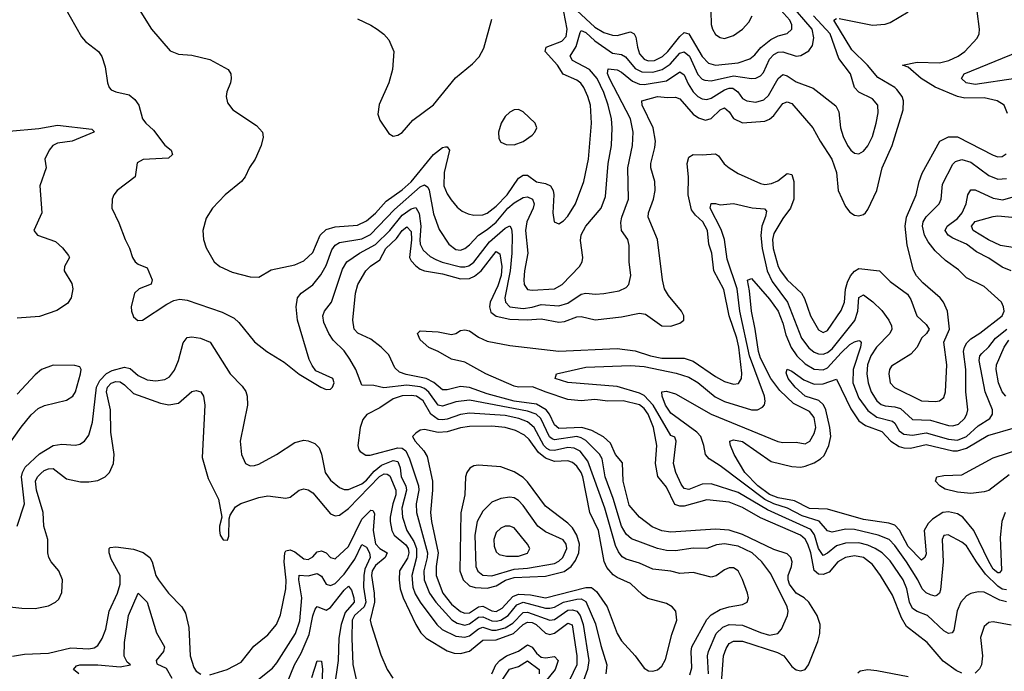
# Model space of a CAD drawing. Header units: inches. Extents: x 884549 to 1028252, y 526810 to 653624.
# Tile 730 of 1056: x 994661 to 999059, y 584421 to 587332. Entities that reach past the tile are written whole.
import ezdxf

# ---------------------------------------------------------------- set-up
doc = ezdxf.new("R2010")
doc.units = ezdxf.units.IN
doc.header["$MEASUREMENT"] = 0
doc.layers.add('A9598', color=7, linetype='Continuous')

msp = doc.modelspace()

# ---------------------------------------------------------------- linework, layer by layer
at = {"layer": 'A9598', "color": 5}
for points, elevation in [([(994860.8, 587390), (994936.6, 587256.6), (994955.4, 587235.4), (995013.4, 587190), (995028.5, 587168.5), (995042.4, 587122.4), (995053, 587050), (995060.5, 587030), (995070, 587019.1), (995090, 587010.4), (995150, 586996.5), (995175.9, 586975.9), (995194, 586950), (995210.4, 586890), (995224.9, 586870), (995258.5, 586838.5), (995310, 586771.7), (995338.5, 586750), (995344.2, 586730), (995325.5, 586714.5), (995212.6, 586707.4), (995186.4, 586693.6), (995176.3, 586630), (995097.1, 586570), (995082, 586550), (995074.6, 586530), (995073.4, 586490), (995104.7, 586424.7), (995131.8, 586350), (995152.3, 586312.3), (995165.3, 586270), (995177.6, 586250), (995190, 586240.9), (995230, 586223.1), (995252.8, 586170), (995248.7, 586151.3), (995195.5, 586130), (995174.4, 586110), (995159.3, 586050), (995160.5, 586030), (995170, 586004.7), (995188.3, 585988.3), (995210, 585990.5), (995318.5, 586061.5), (995350, 586078.3), (995376.1, 586083.9), (995410, 586078.8), (995566.1, 586026.1), (995618.7, 585998.7), (995639.5, 585979.5), (995710, 585893.4), (995764.4, 585850), (995842.9, 585802.9), (995910, 585748.5), (996006.4, 585690), (996030, 585680.2), (996050, 585681.1), (996058.9, 585690), (996066.6, 585710), (996059.6, 585730), (995984.4, 585764.4), (995967, 585787), (995954.2, 585814.2), (995902.5, 585990), (995895.8, 586050), (995902.4, 586090), (995917.8, 586110), (995970, 586148.6), (996006.9, 586193.1), (996030, 586235), (996055.6, 586304.4), (996070, 586325.6), (996090, 586336.6), (996190, 586353.8), (996227.6, 586372.4), (996334.9, 586485.1), (996450, 586585.9), (996470, 586594.9), (996484, 586584), (996490.3, 586570.3), (996510, 586465.7), (996535.6, 586395.6), (996578.5, 586330), (996610, 586305.3), (996630, 586303.3), (996649.7, 586310), (996670, 586325.9), (996710.4, 586369.6), (996750, 586394.9), (996790, 586428.1), (996841.5, 586490), (996870, 586514.9), (996910, 586538.5), (996930, 586540.8), (996951.3, 586530), (996959.2, 586510), (996954.8, 586490), (996926.9, 586430), (996921, 586390), (996931.7, 586290), (996915.9, 586210), (996912.8, 586170), (996914.8, 586150), (996930, 586126.7), (996950, 586123.6), (997050.9, 586130), (997083.7, 586150), (997161.8, 586230), (997173.6, 586250), (997176.8, 586270), (997166.3, 586346.3), (997170, 586371.8), (997190, 586410.2), (997259.2, 586490), (997278.1, 586541.9), (997289.5, 586690), (997305.1, 586770), (997308.5, 586850), (997305.1, 586890), (997289.4, 586950.6), (997270, 587006.6), (997241.2, 587070), (997205.9, 587110), (997131.2, 587150), (997120.5, 587170), (997147.2, 587212.8), (997164.2, 587275.8), (997170, 587283.7), (997190, 587275.2), (997230, 587237.5), (997310, 587182.9), (997350, 587176.8), (997367.1, 587167.1), (997410, 587115), (997439.7, 587099.7), (997490, 587098), (997530.7, 587109.3), (997566.9, 587133.1), (997610, 587182.6), (997630, 587189.3), (997653.7, 587170), (997690, 587086.9), (997710, 587066.3), (997721.7, 587061.7), (997750, 587059.2), (997850, 587082.1), (997930, 587069.6), (997950, 587071.8), (997970, 587082), (997983.3, 587096.7), (998010, 587155.5), (998030, 587176.6), (998050, 587187.2), (998070, 587188.2), (998129.9, 587170.1), (998150, 587172.7), (998186.8, 587193.2), (998202.1, 587217.9), (998207.9, 587252.1), (998200.8, 587290), (998098.5, 587410)], 2260), ([(997110, 587411.1), (997230, 587298.8), (997270, 587275.1), (997310, 587263.1), (997330, 587261.7), (997390, 587277.9), (997405.8, 587270), (997413.8, 587253.8), (997420.3, 587210), (997430, 587180.5), (997450, 587156.1), (997468.3, 587148.3), (997496.5, 587150), (997532.6, 587167.4), (997556, 587190), (997610, 587257.7), (997630, 587274.8), (997650, 587268.9), (997710, 587168.6), (997738.2, 587138.2), (997770, 587129.4), (997870, 587139.5), (997923, 587157), (997944.6, 587175.4), (997971.2, 587208.8), (998015.8, 587244.2), (998050, 587260.9), (998089.9, 587270.1), (998110.5, 587290), (998110.9, 587310), (998101.4, 587330), (998021.4, 587421.4)], 2280), ([(995187.6, 587390), (995250.2, 587290.2), (995333.2, 587193.2), (995370, 587177.7), (995430, 587173.4), (995510, 587154), (995592.2, 587110), (995604.6, 587090), (995605.3, 587070), (995603.1, 587050), (995586, 587010), (995583, 586990), (995590, 586961), (995614, 586930), (995719.3, 586859.3), (995745.5, 586830), (995748.2, 586808.2), (995739.5, 586770), (995712.9, 586710), (995687.8, 586672.2), (995668.9, 586630), (995652, 586610), (995579.5, 586550), (995523.1, 586490), (995493.9, 586446.1), (995479.5, 586390), (995482.6, 586350), (995493.9, 586313.9), (995530.4, 586250), (995555.5, 586230), (995610, 586204.4), (995690, 586183.2), (995730, 586182), (995785.1, 586214.9), (995890, 586236.8), (995930, 586255.5), (995970, 586292.7), (996002.9, 586370), (996030, 586395.2), (996070, 586406.4), (996170, 586413.8), (996210, 586433.1), (996250, 586468.1), (996298.9, 586521.1), (996370, 586572.3), (996410, 586607.4), (996510, 586730.1), (996550, 586761.1), (996563.9, 586763.9), (996570, 586764.7), (996580.8, 586750), (996557.4, 586650), (996555.5, 586590), (996570, 586554.2), (996587.9, 586527.9), (996615.2, 586495.2), (996637.5, 586477.5), (996664.8, 586464.8), (996690, 586459.4), (996730, 586460.9), (996750, 586468.5), (996790, 586499.7), (996838.9, 586550), (996890, 586623.8), (996910, 586638.1), (996930, 586637.9), (996970, 586608.2), (997010, 586599.9), (997032.3, 586590), (997044.2, 586570), (997047.7, 586550), (997043, 586470), (997049.3, 586429.3), (997070, 586421.1), (997090, 586433.6), (997110, 586454.2), (997143.4, 586510), (997181.1, 586610), (997201.4, 586710), (997215.8, 586870), (997210.7, 586950), (997199.5, 586990), (997181.7, 587030), (997168.2, 587048.2), (997150, 587061.8), (997089.3, 587089.3), (997062.9, 587130), (997008.6, 587190), (997012.2, 587210), (997083.4, 587236.6), (997102.4, 587257.6), (997107, 587290), (997092.3, 587367.7)], 2280), ([(997748.1, 587370), (997750.4, 587310.4), (997755.7, 587290), (997770, 587266.6), (997790, 587252.5), (997810, 587249.1), (997850, 587261.4), (997890, 587289.7), (997919, 587321), (997933.9, 587350)], 2320), ([(998321.9, 587338.1), (998470, 587308), (998527.2, 587312.8), (998550, 587320.5), (998630, 587367.5)], 2220), ([(999073.6, 586913.6), (999058.2, 586950), (999027.6, 586970), (998970, 586983.8), (998882.5, 586982.5), (998850, 586989), (998750, 587030.7), (998688.8, 587070), (998630, 587119.8), (998605.4, 587130), (998670, 587142.7), (998770, 587139.2), (998811, 587150), (998853.8, 587170), (998882.8, 587190), (998938.2, 587250), (998946.8, 587270), (998948.2, 587290), (998938, 587370)], 2180), ([(997738.6, 584410), (997734.1, 584490), (997738.3, 584510), (997772.8, 584590), (997802.1, 584617.9), (997830, 584630.1), (997890, 584628), (997970, 584595), (998010, 584583.4), (998047.2, 584590), (998064.2, 584610), (998090.7, 584670), (998094.1, 584690), (998089.9, 584710), (998016.7, 584856.7), (997975.6, 584910), (997932.7, 584950), (997870, 584980.4), (997810, 584991.3), (997774.4, 584985.6), (997730, 584970.4), (997670, 584971.7), (997590, 584959.2), (997550, 584961.5), (997510, 584970.4), (997393.7, 585013.7), (997370, 585034.5), (997350, 585069), (997312.8, 585192.8), (997277.2, 585290), (997263.4, 585370), (997251.9, 585391.9), (997190, 585451.7), (997170, 585464.9), (997150, 585469.7), (997050, 585455.4), (997039.9, 585459.9), (997028.5, 585468.5), (996989.3, 585550), (996968, 585570), (996930, 585584.2), (996670, 585632.2), (996610, 585624.5), (996550, 585605.4), (996530, 585610.7), (996488.5, 585668.5), (996470, 585684.3), (996450, 585692.1), (996390, 585700), (996287.2, 585687.2), (996242.5, 585697.5), (996190, 585699.7), (996162.1, 585770), (996136.4, 585816.4), (996110, 585852.6), (996061.1, 585901.1), (996041.9, 585930), (996019.8, 585980.2), (996015.2, 586010), (996022.3, 586030), (996053.9, 586070), (996102.6, 586217.4), (996122.1, 586250), (996179.5, 586290), (996250, 586327.5), (996315.3, 586390), (996370, 586458.6), (996410, 586487.7), (996430, 586493.6), (996446.2, 586466.2), (996452.9, 586410), (996448.3, 586348.3), (996450.5, 586330), (996463.3, 586303.3), (996494.7, 586274.7), (996520.5, 586260.5), (996549.1, 586249.1), (996630, 586229), (996650, 586227.8), (996667.3, 586232.7), (996690, 586248.6), (996760.4, 586339.6), (996830, 586400.5), (996851, 586411), (996857.6, 586397.6), (996861.2, 586370), (996860.2, 586290), (996852.1, 586210), (996827.6, 586090), (996830.6, 586070), (996851.3, 586050), (996910, 586042.1), (996950, 586047.5), (996990, 586059.6), (997070, 586053.8), (997110, 586066.6), (997170, 586106.6), (997190, 586110.6), (997233.1, 586106.9), (997270.5, 586109.5), (997338.5, 586121.5), (997370, 586136), (997382.2, 586150), (997390.8, 586190), (997383.4, 586250), (997383.3, 586323.3), (997378, 586350), (997349.8, 586390), (997345.8, 586425.8), (997350.4, 586450), (997380.2, 586530), (997378, 586670), (997399, 586770), (997402.2, 586830), (997389.9, 586890), (997296.5, 587070), (997287.3, 587092.7), (997290, 587112.2), (997330, 587108.8), (997350, 587097.9), (997397.9, 587057.9), (997430, 587044.8), (997450, 587042.5), (997550, 587059.2), (997610, 587098.9), (997630, 587086.4), (997646.6, 587046.6), (997670, 587009.6), (997690, 586989.2), (997710, 586978.3), (997730, 586975.5), (997750, 586981.5), (997810, 587019.3), (997830, 587026.9), (997847.1, 587027.1), (997869.2, 587010), (997890, 586980.8), (997910, 586970.1), (997950, 586963.6), (997985.6, 586974.4), (998006.8, 586993.2), (998050, 587070.2), (998070, 587087.5), (998090, 587081.2), (998130, 587054.6), (998206.1, 587026.1), (998306.9, 586946.9), (998320.1, 586920.1), (998328.4, 586850), (998339.6, 586810), (998358.3, 586770), (998373.2, 586750), (998390, 586736), (998410, 586732.9), (998430, 586744.5), (998450, 586769.2), (998470.5, 586810), (998487.4, 586870), (998495.9, 586915.9), (998494.3, 586950), (998470, 586979.4), (998409.3, 587009.3), (998390.8, 587030), (998371.8, 587090), (998319.8, 587159.8), (998281.6, 587270), (998207.2, 587350)], 2240), ([(997796.7, 584370), (997804.5, 584490), (997816.3, 584523.7), (997830, 584546), (997850, 584556.5), (997890, 584555.8), (998045.8, 584505.8), (998074.3, 584490), (998110, 584442), (998130, 584427.3), (998150, 584423.2), (998169.4, 584430), (998184.8, 584450), (998226.2, 584553.8), (998235.8, 584590), (998236.8, 584630), (998223.2, 584670), (998185.8, 584730), (998165.2, 584750), (998130, 584770.3), (998099.5, 584810), (998093.6, 584830), (998094.7, 584850), (998109.6, 584890), (998112, 584910), (998106.5, 584930), (998090, 584946.1), (998030, 584966.1), (997890, 585032.3), (997830, 585052.2), (997770, 585056.4), (997570, 585042.2), (997530, 585048.4), (997486.7, 585066.7), (997430, 585110.5), (997383.5, 585163.5), (997357, 585270), (997353.2, 585353.2), (997322.8, 585390), (997299.9, 585439.9), (997268.7, 585468.7), (997217, 585496.9), (997172.4, 585510), (997070, 585505.5), (997050, 585521.9), (997028, 585570), (997012.5, 585590), (996970, 585614), (996870, 585627.6), (996750, 585660.9), (996670, 585689.7), (996630, 585693.5), (996570, 585679.2), (996550, 585679.5), (996511.4, 585711.4), (996476.6, 585730), (996387.2, 585747.2), (996358.1, 585758.1), (996336.4, 585776.4), (996310, 585834.6), (996276.2, 585870), (996230, 585904.5), (996171.6, 585931.6), (996155.2, 585950), (996149.3, 585990), (996160.5, 586110), (996172.1, 586150), (996207.5, 586210), (996228.2, 586231.8), (996270, 586260.1), (996297.4, 586310), (996344.7, 586355.3), (996370, 586391.2), (996390, 586406.8), (996410, 586386), (996411.5, 586348.5), (996402.8, 586270), (996410, 586255.1), (996430, 586232.7), (996450, 586217.8), (996470, 586210.8), (996550, 586196.5), (996630, 586175.3), (996670, 586176.4), (996693.3, 586186.7), (996722.5, 586210), (996790, 586296.6), (996806.7, 586286.7), (996815.4, 586230), (996811.2, 586190), (996797, 586143), (996762.8, 586070), (996759.5, 586050), (996766.3, 586026.3), (996790, 586008.1), (996850, 585994), (996928.3, 585991.7), (996990, 585996.6), (997070, 585980.8), (997095.5, 585984.5), (997150, 586004.6), (997170, 586006.5), (997231.1, 585991.1), (997350, 586005.3), (997430, 586021.8), (997456.2, 586016.2), (997530, 585964.6), (997570, 585962.7), (997610, 585976), (997627.8, 585990), (997628.3, 586010), (997617.2, 586030), (997559.6, 586099.6), (997541.7, 586130), (997532.3, 586170), (997509.9, 586350), (997468.9, 586450), (997469.4, 586470), (997491.9, 586530), (997499.9, 586570), (997497.9, 586610), (997480.4, 586670), (997479.9, 586690), (997498.4, 586761.6), (997500.9, 586790), (997491.5, 586850), (997442, 586950), (997440.3, 586970), (997510, 586989.7), (997555.4, 586984.6), (997590, 586986.4), (997610, 586978.9), (997670, 586910.1), (997694.1, 586894.1), (997724, 586884), (997750, 586890.5), (997790, 586929.6), (997810, 586938.5), (997830, 586921), (997850, 586890.7), (997890, 586871.5), (997990, 586879.4), (998010, 586887.8), (998030, 586905), (998070, 586957.7), (998090, 586965.1), (998110, 586957.3), (998203.5, 586850), (998236.6, 586790), (998289.5, 586710), (998310.1, 586650), (998316.6, 586570), (998350, 586497.7), (998370, 586472.7), (998390, 586459.1), (998410, 586456.5), (998430, 586462.3), (998439.3, 586470), (998450, 586484.6), (998489.9, 586570), (998513.3, 586670), (998559.2, 586770), (998607.8, 586930), (998609.4, 586970), (998602.5, 586990), (998580.1, 587020.1), (998569.9, 587030), (998494, 587074), (998448.3, 587130), (998377.8, 587197.8), (998297.9, 587330), (998310, 587338.5)], 2220), ([(996170, 587335.8), (996230, 587308.7), (996258, 587290), (996287.8, 587267.7), (996310, 587242.8), (996331.8, 587190), (996326.3, 587110), (996310.3, 587050), (996266.8, 586953.2), (996260.6, 586910), (996270, 586883.1), (996310, 586823.8), (996330, 586812.4), (996350, 586817), (996370, 586828.8), (996416.6, 586883.4), (996510, 586951.9), (996607.2, 587072.8), (996684.3, 587135.7), (996713.3, 587166.7), (996734.6, 587205.4), (996770, 587334.4)], 2320), ([(999109.6, 587070.4), (998930, 587043.4), (998889.8, 587050), (998867.7, 587070), (998879.8, 587090), (999124.7, 587190)], 2160), ([(994614, 586834), (994746.8, 586846.8), (994830, 586861.7), (994983.1, 586843.1), (994993.3, 586833.3), (994992.9, 586830), (994895.6, 586790), (994830, 586781.5), (994809.1, 586770.9), (994792.2, 586750), (994773.4, 586710), (994778.7, 586670), (994750.4, 586590), (994760.5, 586470), (994724, 586390), (994741, 586370), (994821.7, 586341.7), (994852.9, 586312.9), (994879.5, 586279.5), (994883, 586270), (994861.6, 586230), (994859.3, 586210), (994893.6, 586153.6), (994898.9, 586130), (994891.8, 586090), (994875.2, 586064.8), (994827.5, 586032.5), (994750, 586006.2), (994650, 585998.5)], 2240), ([(998870, 584412.2), (998845, 584425), (998786.8, 584466.8), (998714.8, 584550), (998621.9, 584621.9), (998600.1, 584660.1), (998560.7, 584760.7), (998506.2, 584850), (998470, 584898.1), (998430, 584929.1), (998390, 584936.8), (998349.8, 584930.2), (998316.4, 584910), (998276.4, 584863.6), (998250, 584853.7), (998230, 584855.9), (998210, 584871.4), (998195, 584950), (998182.4, 584990), (998170, 585012.3), (998148.4, 585030), (997970, 585106.5), (997890, 585153.8), (997830, 585176.7), (997730, 585187.4), (997630, 585159.3), (997610, 585158.8), (997587.2, 585167.2), (997550, 585243.6), (997511.4, 585291.4), (997500.6, 585350), (997507.5, 585430), (997492.3, 585510), (997468.4, 585570), (997450, 585595.4), (997430, 585612.1), (997357.2, 585630), (997288.4, 585628.4), (997230, 585635.3), (997169.7, 585630.3), (997110, 585635.7), (997012.3, 585667.7), (996952.6, 585692.6), (996890, 585691.2), (996870, 585695.6), (996743.4, 585750), (996650, 585802.9), (996590, 585815.3), (996530.6, 585850.6), (996488.5, 585868.5), (996450, 585901.7), (996437.5, 585930), (996450, 585942.5), (996530, 585937.5), (996590, 585926.4), (996610, 585930.2), (996630, 585943.8), (996650, 585947.5), (996670, 585942.2), (996710, 585913.6), (996750, 585895.9), (996850, 585876.8), (997070, 585851.8), (997330, 585864), (997410, 585852.4), (997479.3, 585830), (997530, 585819.9), (997630, 585820.5), (997670, 585806.5), (997770, 585737.8), (997810, 585716.1), (997850, 585704.6), (997872.7, 585707.3), (997886.1, 585730), (997886.7, 585753.3), (997873.8, 585870), (997865.3, 585910), (997831, 586010), (997806.4, 586126.4), (997761.7, 586210), (997753.1, 586290), (997739.9, 586330), (997733.3, 586390), (997713.1, 586430), (997679.7, 586459.7), (997662.3, 586482.3), (997648, 586550), (997648.9, 586628.9), (997643.4, 586690), (997650, 586718.2), (997670, 586730.6), (997710, 586728.2), (997770, 586733.3), (997783.5, 586723.5), (997808.2, 586688.2), (997830, 586670.1), (997870, 586645.7), (997970, 586600.8), (997990, 586596.5), (998020.1, 586599.9), (998047.8, 586612.2), (998090, 586645.5), (998110, 586641.2), (998118.7, 586610), (998119, 586530), (998103.7, 586490), (998070, 586444.9), (998030, 586376.5), (998024, 586350), (998026.4, 586310), (998050, 586230.2), (998060.1, 586210), (998090, 586170.1), (998153.6, 586110), (998166.9, 586086.9), (998194.2, 586010), (998230, 585946.2), (998250, 585934.7), (998270, 585944), (998330, 586032.9), (998345.4, 586070), (998350.8, 586129.2), (998359.6, 586160.4), (998372.2, 586187.8), (998390, 586209.5), (998410, 586220.7), (998502, 586210), (998550, 586162.4), (998626.4, 586106.4), (998642.2, 586082.2), (998668.3, 586010), (998710.3, 585970), (998723.7, 585950), (998712.4, 585930), (998690.2, 585909.8), (998670.3, 585870), (998641.9, 585838.1), (998555.9, 585784.1), (998547.2, 585770), (998543.5, 585750), (998549.2, 585710), (998569, 585689), (998690, 585629.5), (998752.8, 585627.2), (998770, 585630.2), (998790, 585644.2), (998797.4, 585670), (998803.2, 585790), (998789, 585891), (998814.6, 585950), (998805.1, 586030), (998787.4, 586070), (998773.1, 586090), (998696.2, 586156.2), (998667.9, 586187.9), (998653.9, 586213.9), (998625.6, 586325.6), (998617.3, 586410), (998622.2, 586450), (998665.8, 586550), (998679.1, 586610), (998693.1, 586646.9), (998770.9, 586789.1), (998810, 586809.5), (998850, 586808.9), (999010, 586726.7), (999030, 586719.8), (999050, 586721.2), (999067.1, 586732.9)], 2180), ([(999070, 584731.7), (999039.1, 584739.1), (998970, 584774.4), (998943.1, 584776.9), (998910, 584768.8), (998890, 584758.8), (998864.8, 584730), (998848.2, 584691.8), (998834.4, 584605.6), (998826.4, 584593.6), (998810, 584590.7), (998790, 584602.6), (998716, 584670), (998670, 584687.9), (998650, 584701.9), (998635.8, 584730), (998623.7, 584790), (998607.4, 584830), (998550, 584915.5), (998513.2, 584950), (998482.4, 584970), (998450, 584985.2), (998410, 584994.9), (998350, 584993.8), (998310, 584982.3), (998270, 584948.9), (998250, 584939.3), (998230, 584970.6), (998211.6, 585031.6), (998194.6, 585054.6), (998002.1, 585142.1), (997870, 585220.5), (997750, 585259.3), (997710, 585256.9), (997650, 585233), (997630, 585238.2), (997616.6, 585256.6), (997592.4, 585310), (997581.3, 585350), (997594, 585450), (997587.6, 585467.6), (997570, 585474.7), (997490.5, 585610.5), (997450, 585653.3), (997430, 585663.5), (997330, 585694.4), (997110, 585711.4), (997053.6, 585730), (997059.6, 585750), (997190, 585780.7), (997390, 585788.1), (997450, 585782.8), (997593.1, 585753.1), (997650, 585735), (997690, 585712), (997768.1, 585648.1), (997810, 585626.8), (997930, 585588.7), (997957, 585590), (997978.9, 585601.1), (997987.9, 585612.1), (997991.6, 585628.4), (997988.8, 585650), (997921.5, 585830), (997878.1, 586030), (997866.5, 586130), (997822.1, 586262.1), (997810.3, 586350), (997795.2, 586395.2), (997746, 586490), (997750, 586511.4), (997770, 586511.3), (997790, 586504.9), (997850, 586511.2), (997932.6, 586492.6), (997987.9, 586487.9), (997996.8, 586476.8), (997992.6, 586452.6), (997976.4, 586410), (997972.2, 586367.8), (997977.5, 586310), (997999.7, 586210), (998022.5, 586162.5), (998091.2, 586070), (998153, 585910), (998185.9, 585865.9), (998210, 585847.3), (998230, 585839.2), (998250, 585838.2), (998270, 585845.1), (998290, 585862.1), (998392.2, 585987.8), (998405.7, 586030), (998409.4, 586090.6), (998430, 586103.7), (998472.6, 586072.6), (998512.6, 586032.6), (998544.4, 585990), (998555.2, 585964.8), (998557, 585950), (998547.5, 585930), (998488.3, 585870), (998462.6, 585830), (998448.4, 585790), (998445.2, 585750), (998450.8, 585710), (998465.1, 585670), (998489.6, 585629.6), (998510, 585612.8), (998526.6, 585606.6), (998570, 585602.6), (998595.2, 585595.2), (998650, 585545.7), (998730, 585542.9), (998810, 585519.5), (998830, 585517.8), (998855.2, 585524.8), (998881.8, 585550), (998892.6, 585570), (998896.6, 585590), (998888.3, 585670), (998887.4, 585770), (998877.7, 585850), (998881.8, 585870), (998891.7, 585888.4), (998910, 585907), (998950, 585932.5), (999049.8, 586010), (999059.3, 586030), (999056, 586050), (999047.2, 586070), (998970, 586140.7), (998890, 586178.9), (998854.2, 586214.2), (998796.8, 586256.8), (998750, 586299.9), (998719.4, 586339.4), (998703.1, 586370), (998694.6, 586410), (998697.4, 586430), (998710, 586452.1), (998767.9, 586510), (998777, 586530), (998782.8, 586597.2), (998830, 586686.9), (998841.7, 586698.3), (998870, 586707.3), (998910, 586696.6), (998990, 586636.9), (999030, 586620.1), (999070, 586622.7)], 2160), ([(999090, 586209.9), (999050, 586227), (998990, 586266.5), (998935.2, 586295.2), (998890, 586329.2), (998830, 586356.3), (998809, 586370), (998795.9, 586390), (998804.1, 586410), (998850, 586444.2), (998871.9, 586470), (998889.8, 586509.8), (998897, 586550), (998910, 586573), (998930, 586572.8), (999010, 586534.4), (999052.6, 586527.4), (999099, 586541)], 2140), ([(999170, 586303.1), (999043.2, 586323.2), (998988.8, 586348.8), (998920.9, 586390), (998912.9, 586410), (998930, 586430.8), (999010, 586453.9), (999030, 586456.5), (999110, 586449.3)], 2120), ([(999070, 584784.8), (999050, 584788.1), (999030, 584801.3), (998975.9, 584855.9), (998934.8, 584910), (998890, 584981.2), (998870, 584998.6), (998809, 585031), (998790, 585028), (998782.5, 585010), (998786.2, 584910), (998774.9, 584785.1), (998770, 584769.8), (998758.9, 584761.1), (998750, 584757.3), (998730, 584762.3), (998710, 584771.2), (998692.4, 584790), (998673.4, 584830), (998623.1, 584910), (998570, 584983.9), (998544.9, 585010), (998496.4, 585030), (998390, 585054.7), (998350, 585056.5), (998290, 585043), (998270, 585048.7), (998231.8, 585091.8), (998156.2, 585116.2), (998090.3, 585150.3), (998030, 585168.8), (997990, 585188.2), (997790, 585339.4), (997741.6, 585370), (997725.3, 585390), (997717.6, 585430), (997703.2, 585470), (997685.6, 585490), (997570, 585575.2), (997546.5, 585610), (997530.8, 585650), (997529.7, 585670), (997550, 585673.1), (997590, 585661.4), (997750, 585570.1), (998047.4, 585447.4), (998070, 585443.5), (998130, 585444.3), (998170, 585438.2), (998190.4, 585449.6), (998210, 585483), (998217.6, 585510), (998210, 585555.4), (998190, 585581.4), (998118.3, 585618.3), (998056.2, 585676.2), (998016.9, 585730), (997970, 585819.9), (997960.9, 585850), (997947.2, 585950), (997930.3, 586030), (997921.5, 586121.5), (997911.7, 586168.3), (997930, 586176.1), (998010, 586083.4), (998049.8, 586029.8), (998070, 585977.1), (998084, 585924), (998107.5, 585867.5), (998132, 585830), (998170, 585794.8), (998210, 585771.1), (998250, 585767.4), (998270, 585777.1), (998330, 585844.1), (998370, 585880.8), (998390, 585893.5), (998410, 585899.4), (998416.3, 585896.3), (998420.2, 585890), (998417.7, 585870), (998384.9, 585770), (998383.5, 585710), (998410, 585641.6), (998450, 585585.7), (998490, 585556.5), (998559.3, 585539.3), (998570.3, 585530.3), (998590, 585495.3), (998610, 585481.4), (998650, 585476.9), (998710, 585487.2), (998810, 585458.7), (998850, 585454.1), (998890.8, 585470), (998942.5, 585517.5), (998994.3, 585550), (999006, 585570), (999006.7, 585590), (998974.2, 585670), (998947.5, 585810), (998949.9, 585830), (998958.4, 585841.6), (998989.7, 585870.3), (999020.3, 585910), (999070.8, 585949.2)], 2140), ([(994649.4, 585070), (994682.8, 585170), (994668.5, 585290), (994673.3, 585310), (994686.2, 585333.8), (994750, 585393.3), (994810, 585430.8), (994850, 585436.6), (994910, 585432.3), (994930, 585436.1), (994951.2, 585448.8), (994970, 585476.4), (994985.8, 585534.2), (995004.6, 585690), (995019.3, 585720.7), (995048.5, 585751.5), (995074.4, 585765.6), (995130, 585779.9), (995154.2, 585774.2), (995190, 585742.6), (995230, 585723.9), (995270, 585719), (995310, 585725.2), (995330, 585736.2), (995353.2, 585766.8), (995370.8, 585809.2), (995391.1, 585888.9), (995410, 585912.2), (995430, 585916), (995469.5, 585909.5), (995511.3, 585891.3), (995600.7, 585750), (995655.5, 585695.5), (995670.9, 585670.9), (995676.9, 585650), (995678.2, 585610), (995646, 585450), (995652.7, 585390), (995670, 585349.2), (995690, 585339.8), (995710, 585340.1), (995730, 585346.9), (995808, 585390), (995890, 585443.6), (995930, 585453.2), (995950.2, 585450.2), (995979.4, 585439.4), (995999.3, 585419.3), (996010, 585390.7), (996025, 585310), (996050, 585275.3), (996090, 585241.9), (996110, 585233.6), (996130, 585233.3), (996190, 585259.4), (996210, 585275.2), (996244.1, 585315.9), (996278.1, 585341.9), (996330, 585363.3), (996350, 585358.8), (996361.3, 585330), (996364.5, 585290), (996385.8, 585250), (996389.6, 585230), (996367.8, 585150), (996371, 585110), (996390.4, 585050), (996421.9, 585001.9), (996433.5, 584970), (996433.3, 584930), (996412.4, 584850), (996417.4, 584797.4), (996427.8, 584767.8), (996449.8, 584729.8), (996524.6, 584630), (996548.7, 584608.7), (996610, 584578), (996650, 584573.7), (996670, 584579), (996710, 584611.7), (996730, 584617.8), (996770, 584605), (996790, 584604.3), (996830, 584615.7), (996863.8, 584636.2), (996910, 584684.4), (996930, 584685.9), (997030, 584649.8), (997050, 584652.4), (997110, 584693.8), (997130, 584696.3), (997150.4, 584690), (997165.5, 584670), (997178.2, 584630), (997203.8, 584470), (997198.1, 584430), (997143.1, 584276.9)], 2240), ([(999066.2, 585650), (999049.6, 585670), (999033.9, 585710), (999023, 585770), (999024.4, 585790), (999058.8, 585870), (999079.7, 585900.3)], 2120), ([(994609.8, 585430.2), (994667.9, 585512), (994712.7, 585567.3), (994743.9, 585596), (994771.8, 585608.2), (994870, 585632.7), (994898.3, 585650), (994910.5, 585669.5), (994932.9, 585750), (994935.1, 585770), (994930, 585781.2), (994907.7, 585787.7), (994810, 585788.6), (994759.3, 585770), (994730, 585746), (994650, 585659.7)], 2260), ([(999063, 585130), (999048.8, 585090), (999041.1, 585018.9), (999047.3, 584872.7), (999038.3, 584861.7), (999030, 584860.6), (999010, 584878.2), (998990, 584912), (998923.3, 585050), (998874.5, 585110), (998850, 585124.9), (998810, 585133.6), (998784.4, 585130), (998739.3, 585100.7), (998718.8, 585081.2), (998702.1, 585050), (998710, 584946), (998705.2, 584930), (998690, 584918.3), (998630, 584979), (998591.3, 585051.3), (998570, 585074.1), (998543.1, 585083.1), (998430, 585100.1), (998270, 585145.7), (998190, 585149), (998122.7, 585182.7), (998050, 585196.9), (998010, 585211.6), (997958.4, 585250), (997899.7, 585310), (997852.9, 585390), (997835.8, 585430), (997833.1, 585446.9), (997833.3, 585450), (997850, 585455.8), (997890, 585448.1), (998018.5, 585358.5), (998110, 585336.1), (998150, 585333.1), (998170, 585337.2), (998210, 585353.1), (998238, 585370), (998254.1, 585385.9), (998276.2, 585430), (998283.9, 585470), (998280.5, 585510), (998262.8, 585590), (998251.7, 585611.7), (998230.8, 585630.8), (998170, 585650.4), (998125.8, 585690), (998093.3, 585730), (998085.4, 585754.6), (998090, 585771.4), (998110, 585762.2), (998163.8, 585723.8), (998210, 585704.8), (998250, 585705.3), (998310, 585726), (998374.2, 585594.2), (998410, 585540.7), (998439.3, 585519.3), (998512.4, 585492.4), (998552.9, 585450), (998590, 585426.2), (998610, 585420.3), (998641.1, 585418.9), (998710, 585434.8), (998830, 585406.3), (998850, 585406.9), (998890, 585417.5), (998985.9, 585474.1), (999110, 585510.4)], 2120), ([(994590, 584711.7), (994670, 584702.6), (994730, 584702.3), (994790, 584714.3), (994820.4, 584730), (994836.1, 584743.9), (994850, 584774), (994852.5, 584830), (994836.3, 584870), (994802.3, 584910), (994791.9, 584930), (994787.3, 584950), (994787.5, 585010), (994768.6, 585070), (994766.6, 585130), (994736, 585230), (994732.4, 585270), (994741.2, 585290), (994755, 585305), (994770, 585317.8), (994790, 585325.8), (994810, 585327.5), (994870, 585280.5), (994932.7, 585267.3), (994970, 585267.2), (995010, 585273.7), (995043.1, 585290), (995062, 585310), (995079.9, 585350), (995082.7, 585390), (995068.7, 585490), (995066.1, 585590), (995048.2, 585670), (995053, 585690), (995070, 585708.7), (995090, 585715.9), (995110, 585714.4), (995130, 585701.4), (995170, 585662.8), (995290, 585618.8), (995328.1, 585611.9), (995370, 585619.3), (995430, 585671.1), (995450, 585676.5), (995470.3, 585670), (995482.4, 585650), (995488.4, 585610), (995477, 585377), (995502.5, 585282.5), (995548.9, 585190), (995564, 585110), (995553.4, 585070), (995553, 585050), (995557.1, 585030), (995570, 585008.2), (995590, 585007.3), (995595.6, 585024.4), (995597, 585103), (995601.6, 585118.4), (995624.5, 585155.5), (995649.1, 585170.9), (995730, 585197.5), (995770, 585204.9), (995850, 585194.9), (995870, 585199.6), (995910, 585230.2), (995930, 585237.1), (995950, 585232.6), (995970, 585218.2), (996050, 585124.6), (996070, 585115.8), (996090, 585118.3), (996130, 585149), (996268.1, 585291.9), (996290, 585303), (996302.2, 585302.2), (996314.3, 585294.3), (996341.2, 585230), (996342, 585210), (996327.8, 585170), (996316.3, 585110), (996315.5, 585090), (996323.8, 585050), (996333.4, 585030), (996386.2, 584986.2), (996396.3, 584970), (996398.9, 584950), (996392.8, 584927.2), (996358.1, 584870), (996356.2, 584830), (996360.7, 584790), (996373.6, 584750), (996430.1, 584630.1), (996453.1, 584593.1), (996477.2, 584570), (996570, 584512.5), (996602.2, 584502.2), (996630, 584501.3), (996670, 584510.5), (996730, 584560.7), (996790, 584562.5), (996867.2, 584590), (996910, 584630.3), (996930, 584641.2), (996950, 584639.4), (996968.4, 584630), (997010, 584591.5), (997030, 584585.9), (997050, 584591.8), (997110, 584636.1), (997129.3, 584629.3), (997150.3, 584490), (997149.8, 584450), (997082.6, 584310)], 2220), ([(997654.5, 584405.5), (997663.3, 584436.7), (997660.3, 584510), (997664.3, 584530), (997730, 584652.1), (997750, 584672.8), (997790, 584697.1), (997830, 584709.6), (997890, 584719.1), (997911.3, 584730), (997916.4, 584750), (997912, 584770), (997890, 584832), (997870.8, 584870), (997850, 584883.5), (997830, 584883.9), (997810, 584875.3), (997772.7, 584847.3), (997750, 584842.2), (997670, 584863), (997610, 584858.9), (997570, 584868.6), (997490, 584877.7), (997430, 584903.7), (997370, 584922.1), (997352.8, 584932.8), (997335.4, 584955.4), (997322.7, 584982.7), (997275.1, 585150), (997199.8, 585359.8), (997164.7, 585404.7), (997138.6, 585418.6), (997110, 585421.3), (997050, 585407), (997030, 585408.6), (997016.4, 585416.4), (997001.8, 585430), (996959.8, 585510), (996930, 585536.1), (996890.8, 585550), (996830, 585563.4), (996670, 585574.9), (996630, 585568.3), (996570, 585548.2), (996550, 585544.2), (996530, 585546.7), (996498.1, 585570), (996463.9, 585630), (996433.4, 585650), (996410, 585654.2), (996370, 585651.9), (996330, 585638.4), (996270, 585598.6), (996211.9, 585568.1), (996193.8, 585546.2), (996181.7, 585510), (996171.2, 585430), (996176.2, 585410), (996182.7, 585402.7), (996207.1, 585387.1), (996226.7, 585386.7), (996350, 585419.9), (996370, 585418.4), (996385.5, 585405.5), (996401.9, 585370), (996442.8, 585250), (996443.7, 585230), (996432.6, 585170), (996433, 585130), (996482.5, 584950), (996481.9, 584930), (996467.2, 584870), (996468.3, 584830), (996492.4, 584770), (996520.7, 584730), (996591.4, 584651.4), (996615.6, 584635.6), (996650, 584627.5), (996670, 584633), (996710, 584662.5), (996730, 584665.3), (996770, 584646), (996790, 584644.6), (996810.1, 584649.9), (996842.7, 584670), (996882, 584718), (996910, 584729.4), (997010, 584703.4), (997030, 584702.6), (997050, 584707.9), (997090.5, 584729.5), (997150, 584742.9), (997170, 584744.3), (997190, 584733.6), (997233.6, 584633.6), (997256.9, 584536.9), (997284.5, 584450), (997280.1, 584410)], 2260), ([(999080.6, 585299.4), (998990, 585228.9), (998970, 585222.5), (998910, 585215.8), (998850, 585221.3), (998795.2, 585235.2), (998772.1, 585250), (998752.4, 585270), (998758.4, 585290), (998790, 585296.1), (998870, 585299.1), (999010, 585374.4), (999142.1, 585417.9)], 2080), ([(995510, 584405.5), (995587.4, 584430), (995650, 584462.6), (995706.6, 584533.4), (995770, 584583.8), (995809, 584630), (995825.8, 584674.2), (995849.9, 584789.9), (995851.6, 584828.4), (995842.2, 584910), (995844.9, 584950), (995850, 584960.2), (995870, 584963.7), (995890, 584954.6), (995930, 584924.4), (995950, 584921.3), (995970, 584932.9), (995990, 584955.4), (996010, 584959), (996030.1, 584950.1), (996050, 584929.4), (996070, 584924.1), (996130, 584978.9), (996190, 585101.2), (996230, 585141.1), (996239.3, 585139.4), (996246.3, 585126.3), (996240.8, 585050), (996250, 584991.3), (996270, 584970.5), (996302.9, 584950), (996293.9, 584930), (996250, 584894.3), (996236.4, 584870), (996233.1, 584850), (996244.9, 584770), (996245.8, 584730), (996227, 584650), (996230.7, 584630), (996274.8, 584494.8), (996302.5, 584430), (996328.5, 584390)], 2180), ([(995710, 584371.3), (995790, 584435.1), (995810, 584459.4), (995893.3, 584590), (995913, 584647), (995922.2, 584750), (995908.5, 584830), (995909.9, 584850.1), (995950, 584848.5), (995990, 584858), (996010, 584846.7), (996030.8, 584810.8), (996050, 584804), (996070, 584813.8), (996110, 584855), (996157.8, 584922.2), (996190, 584988.2), (996210, 584975.8), (996223.5, 584950), (996226.6, 584930), (996202.5, 584877.5), (996197.8, 584850), (996197.3, 584797.3), (996207.5, 584730), (996199.9, 584710), (996156.5, 584670), (996147, 584650), (996144.4, 584570), (996150, 584451.3), (996164.9, 584384.9)], 2160), ([(994629.6, 584489.6), (994682.4, 584497.6), (994790, 584502.1), (994890, 584526.3), (994970, 584521.1), (994993.3, 584526.7), (995010, 584537.2), (995030, 584567.2), (995046.1, 584610), (995060.6, 584690), (995097.6, 584770), (995110.7, 584810), (995109.4, 584850), (995070, 584922.2), (995060.2, 584950), (995060.4, 584970), (995065.6, 584974.4), (995090, 584977.2), (995170, 584967.2), (995212.6, 584952.6), (995242.4, 584930), (995253.3, 584910), (995268.9, 584850), (995280.9, 584830), (995326.2, 584770), (995385, 584710), (995401.6, 584681.6), (995416.6, 584616.6), (995422.9, 584490), (995438.7, 584438.7), (995450, 584422.3), (995470, 584408.9)], 2180), ([(994925.2, 584410), (994901.8, 584430), (994914.4, 584445.6), (994929.9, 584450.1), (995010, 584450.7), (995110, 584440.7), (995156, 584450), (995141.8, 584461.8), (995128.5, 584488.5), (995129.9, 584550), (995147.4, 584670), (995190, 584770.4), (995230, 584730.5), (995272.6, 584592.6), (995307.4, 584530), (995303.6, 584510), (995270.4, 584470), (995274.2, 584454.2), (995315.6, 584435.6), (995341.4, 584390)], 2160), ([(995856.7, 584370), (995889, 584450), (995918.1, 584501.9), (995954.8, 584585.2), (995971, 584669), (995981.2, 584698.8), (995990, 584711.3), (996030, 584693.7), (996050, 584706.8), (996110, 584783.4), (996130, 584802.3), (996142.9, 584783), (996153.8, 584750), (996155.3, 584730), (996115.6, 584684.4), (996096.8, 584630), (996087.4, 584570), (996083.9, 584470), (996066, 584346)], 2140), ([(999090, 584626.9), (999010, 584642.7), (998990, 584639), (998970, 584621), (998952.8, 584572.8), (998962.3, 584490), (998957.1, 584450), (998948.4, 584431.6), (998930, 584413.3)], 2180), ([(996770.2, 584409.8), (996788.8, 584450), (996806.5, 584470), (996836.4, 584490), (996890, 584511.6), (996930, 584539.4), (996950, 584529.1), (996970, 584502), (996990, 584484.7), (997010, 584481.2), (997050, 584487.7), (997066.4, 584470), (997052.9, 584430), (996989.2, 584350)], 2180), ([(995966.6, 584393.4), (995990, 584468), (996010, 584466), (996014.5, 584430), (996003.3, 584230)], 2120), ([(996810, 584372.4), (996849.7, 584430.3), (996890, 584442.3), (996930, 584468), (996982, 584430), (996982.1, 584410)], 2160), ([(998405.3, 584414.7), (998416.3, 584423.7), (998450, 584429.6), (998490, 584425.3), (998630, 584398.4)], 2180)]:
    msp.add_lwpolyline(points, dxfattribs=dict(at, elevation=elevation))
for points, elevation in [([(996890, 586930.8), (996870, 586929.8), (996850, 586918.8), (996830, 586900.4), (996811.7, 586870), (996799.8, 586830), (996801.1, 586801.1), (996810, 586785.2), (996834.2, 586774.2), (996870, 586773.8), (996910, 586788.4), (996950, 586817.3), (996962, 586830), (996970.9, 586850), (996963.9, 586870), (996910, 586921.2)], 2320), ([(996770, 585515.9), (996670, 585514.4), (996630, 585508.6), (996570, 585491.6), (996530, 585487.8), (996470, 585502), (996450, 585498), (996430, 585484.8), (996416.5, 585470), (996427.8, 585450), (996466.8, 585406.8), (996481.3, 585381.3), (996504.8, 585270), (996505.9, 585230), (996496.7, 585130), (996500.5, 585090), (996530.3, 584950.3), (996521.2, 584890), (996521.7, 584850), (996551.6, 584770), (996590, 584721.3), (996630, 584688.2), (996650, 584680.6), (996670, 584682.6), (996710, 584708.9), (996730, 584711.9), (996770, 584691.1), (996790, 584688.9), (996816.8, 584703.2), (996864.1, 584755.9), (996890, 584766.1), (996942.9, 584762.9), (997010.4, 584749.6), (997190, 584795.7), (997215.7, 584795.7), (997238.3, 584778.3), (997285.6, 584710), (997329.5, 584590), (997350, 584558), (997410.6, 584490.6), (997450, 584435.3), (997470, 584423.6), (997490, 584421.8), (997510, 584427.3), (997530, 584444), (997545.3, 584474.7), (997574.1, 584585.9), (997596.1, 584650), (997592.8, 584690), (997576.2, 584710), (997550, 584723.9), (997466.7, 584746.7), (997443.2, 584763.2), (997390, 584814), (997330, 584839.6), (997311.7, 584851.7), (997284.5, 584884.5), (997271.7, 584911.7), (997247.3, 585050), (997207.7, 585130), (997176.4, 585290), (997169.5, 585310), (997150, 585337.2), (997130, 585353.6), (997110, 585361.9), (997050, 585359.3), (997010, 585374.1), (996979.3, 585399.3), (996936.9, 585456.9), (996916, 585476), (996876.5, 585496.5), (996830, 585510.2)], 2280), ([(996710, 585342.6), (996690, 585338.7), (996671.4, 585328.6), (996659, 585310), (996652.9, 585290), (996649.6, 585210), (996631.2, 585128.8), (996627.6, 584870), (996642.2, 584830), (996670, 584803.8), (996695.6, 584795.6), (996750, 584792.3), (996790, 584803.2), (996832, 584828), (996870, 584839.7), (997010, 584846.9), (997092.9, 584867.1), (997123.9, 584890), (997144, 584916), (997158.2, 584950), (997161.3, 584990), (997150.1, 585030.1), (997130, 585061.9), (997110, 585082.4), (997010, 585159), (996930, 585267), (996910, 585287), (996870, 585311.7), (996810, 585335.4)], 2320), ([(996850, 585199.4), (996810, 585192.8), (996770, 585177.6), (996730, 585136.5), (996704.1, 585090), (996695, 585030), (996698.2, 584890), (996707.9, 584867.9), (996730, 584851), (996770, 584848.2), (996870, 584877.5), (996930, 584881.7), (997050, 584902.9), (997070, 584913.2), (997087.9, 584930), (997105.4, 584970), (997102.9, 584990), (997088.2, 585008.2), (997010, 585044.7), (996976.2, 585070), (996910, 585161.6), (996890, 585184.2), (996870, 585196.6)], 2340), ([(996850, 585069.8), (996830, 585069), (996810, 585061.2), (996790, 585042), (996779.8, 585010), (996780.9, 584980.9), (996790, 584955.5), (996803.5, 584943.5), (996835.9, 584935.9), (996890, 584935.8), (996930, 584949.5), (996940.3, 584970), (996929.8, 584990), (996870, 585062.6)], 2360)]:
    msp.add_lwpolyline(points, close=True, dxfattribs=dict(at, elevation=elevation))

doc.saveas('drawing.dxf')
